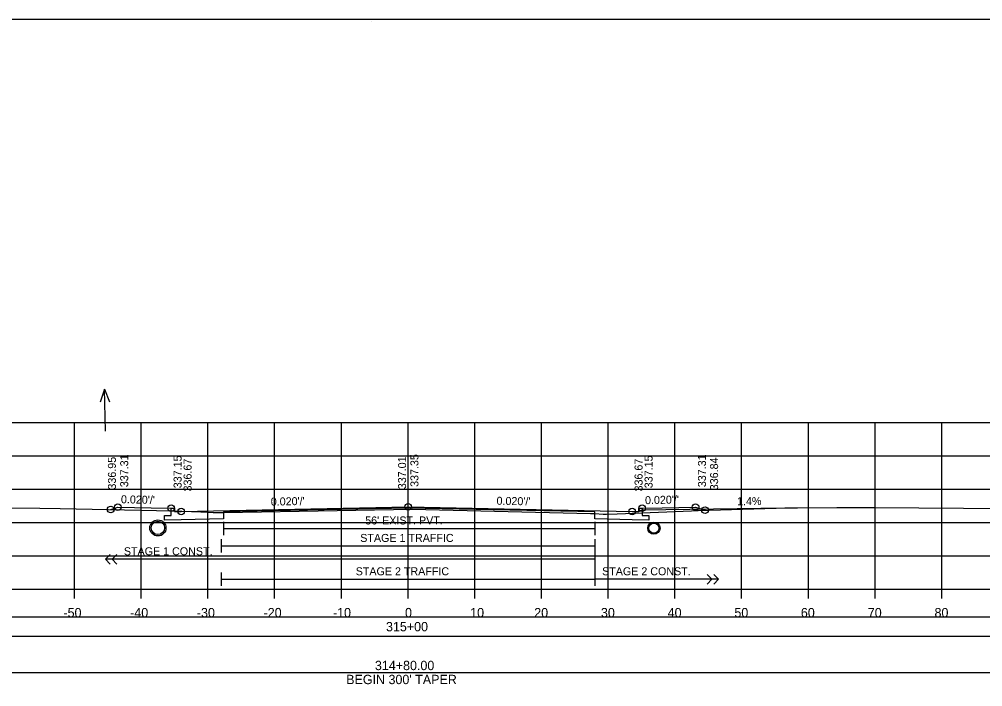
# Model space of a CAD drawing. Extents: x 1368122 to 1710785, y 373130 to 557566.
# Drawn here: x 1369297.3 to 1369441.7, y 375159.7 to 375259.8 of the extents above; entities that cross this region are included whole.
import ezdxf

# ---------------------------------------------------------------- set-up
doc = ezdxf.new("R2010")
doc.units = 0
for name, color, linetype in [('R_Alt Surface', 7, 'Continuous'), ('R_Axis', 7, 'Continuous'), ('R_Axis Annot', 7, 'Continuous'), ('R_Border', 7, 'Continuous'), ('R_Drive', 7, 'Continuous'), ('R_Exist Surface', 7, 'Continuous'), ('R_Fin Surface', 7, 'Continuous'), ('R_Grid', 7, 'Continuous'), ('R_No Plot', 7, 'Continuous'), ('R_Striping', 7, 'Continuous'), ('R_Water', 7, 'Continuous'), ('R_Water Annot', 7, 'Continuous'), ('R_Xsect Elev', 7, 'Continuous'), ('R_Xsect Slope', 7, 'Continuous')]:
    doc.layers.add(name, color=color, linetype=linetype)

msp = doc.modelspace()

# ---------------------------------------------------------------- linework, layer by layer
for points in [[(1369206.41, 375167.34), (1369504.71, 375167.34), (1369504.71, 375170.16), (1369206.41, 375170.16)], [(1369206.41, 375161.88), (1369504.71, 375161.88), (1369504.71, 375167.29), (1369206.41, 375167.29)]]:
    msp.add_lwpolyline(points, close=True)
at = {"layer": 'R_Alt Surface'}
for points in [[(1369390.66, 375186.5), (1369390.66, 375185.41), (1369391.66, 375185.39), (1369391.66, 375184.72), (1369389.16, 375184.77), (1369383.54, 375184.89), (1369383.54, 375185.97), (1369355.56, 375186.53), (1369327.87, 375185.97), (1369327.87, 375184.89), (1369321.56, 375184.77), (1369319.06, 375184.72), (1369319.06, 375185.39), (1369320.06, 375185.41), (1369320.06, 375186.5)], [(1369327.87, 375184.47), (1369327.87, 375182.47)], [(1369383.54, 375184.47), (1369383.54, 375182.47)], [(1369327.87, 375183.47), (1369383.54, 375183.47)]]:
    msp.add_lwpolyline(points, dxfattribs=at)
at = {"layer": 'R_Axis'}
for p, q in [((1369205.56, 375174.35), (1369505.56, 375174.35)), ((1369305.56, 375172.95), (1369305.56, 375174.35)), ((1369315.56, 375172.95), (1369315.56, 375174.35)), ((1369325.56, 375172.95), (1369325.56, 375174.35)), ((1369335.56, 375172.95), (1369335.56, 375174.35)), ((1369345.56, 375172.95), (1369345.56, 375174.35)), ((1369355.56, 375172.95), (1369355.56, 375174.35)), ((1369365.56, 375172.95), (1369365.56, 375174.35)), ((1369375.56, 375172.95), (1369375.56, 375174.35)), ((1369385.56, 375172.95), (1369385.56, 375174.35)), ((1369395.56, 375172.95), (1369395.56, 375174.35)), ((1369405.56, 375172.95), (1369405.56, 375174.35)), ((1369415.56, 375172.95), (1369415.56, 375174.35)), ((1369425.56, 375172.95), (1369425.56, 375174.35)), ((1369435.56, 375172.95), (1369435.56, 375174.35))]:
    msp.add_line(p, q, dxfattribs=at)
at = {"layer": 'R_Border'}
for p, q in [((1369197.56, 375259.81), (1369513.74, 375259.81)), ((1369350.08, 375259.55), (1369350.08, 375259.55)), ((1369350.08, 375259.55), (1369350.08, 375259.55))]:
    msp.add_line(p, q, dxfattribs=at)
at = {"layer": 'R_Drive'}
for p, q in [((1369390.66, 375186.25), (1369415.58, 375186.59)), ((1369390.16, 375186), (1369390.66, 375186.25))]:
    msp.add_line(p, q, dxfattribs=at)
at = {"layer": 'R_Exist Surface'}
msp.add_lwpolyline([(1369296.13, 375186.56), (1369300.34, 375186.52), (1369303.42, 375186.46), (1369320.26, 375186.1), (1369324.52, 375185.95), (1369326.34, 375185.88), (1369327.48, 375185.88), (1369327.87, 375185.88), (1369344.92, 375186.17), (1369356.18, 375186.37), (1369382.92, 375185.71), (1369383.54, 375185.69), (1369383.54, 375185.69), (1369384.82, 375185.59), (1369385.32, 375185.62), (1369386.91, 375185.67), (1369398.03, 375186.12), (1369398.33, 375186.14), (1369398.7, 375186.15), (1369399.04, 375186.17), (1369412.4, 375186.56), (1369413.95, 375186.58), (1369419.82, 375186.63), (1369423.76, 375186.63), (1369425.44, 375186.62), (1369445.51, 375186.44)], dxfattribs=at)
at = {"layer": 'R_Fin Surface'}
msp.add_lwpolyline([(1369310.98, 375186.3), (1369312.06, 375186.66), (1369317.06, 375186.56), (1369320.06, 375186.5), (1369320.56, 375186.5), (1369320.56, 375186), (1369321.56, 375186.02), (1369355.56, 375186.7), (1369389.16, 375186.02), (1369390.16, 375186), (1369390.16, 375186.5), (1369390.66, 375186.5), (1369393.66, 375186.56), (1369398.66, 375186.66), (1369400.07, 375186.2)], dxfattribs=at)
at = {"layer": 'R_Grid'}
for p, q in [((1369205.56, 375199.35), (1369505.56, 375199.35)), ((1369305.56, 375174.35), (1369305.56, 375199.35)), ((1369315.56, 375174.35), (1369315.56, 375199.35)), ((1369325.56, 375174.35), (1369325.56, 375199.35)), ((1369335.56, 375174.35), (1369335.56, 375199.35)), ((1369345.56, 375174.35), (1369345.56, 375199.35)), ((1369355.56, 375174.35), (1369355.56, 375199.35)), ((1369365.56, 375174.35), (1369365.56, 375199.35)), ((1369375.56, 375174.35), (1369375.56, 375199.35)), ((1369385.56, 375174.35), (1369385.56, 375199.35)), ((1369395.56, 375174.35), (1369395.56, 375199.35)), ((1369405.56, 375174.35), (1369405.56, 375199.35)), ((1369415.56, 375174.35), (1369415.56, 375199.35)), ((1369425.56, 375174.35), (1369425.56, 375199.35)), ((1369435.56, 375174.35), (1369435.56, 375199.35)), ((1369205.56, 375194.35), (1369505.56, 375194.35)), ((1369205.56, 375189.35), (1369505.56, 375189.35)), ((1369205.56, 375184.35), (1369505.56, 375184.35)), ((1369205.56, 375179.35), (1369505.56, 375179.35)), ((1369205.56, 375174.35), (1369505.56, 375174.35))]:
    msp.add_line(p, q, dxfattribs=at)
at = {"layer": 'R_No Plot'}
msp.add_lwpolyline([(1369431.48, 375259.81), (1369451.1, 375259.81), (1369451.1, 375249.93), (1369467.21, 375249.93), (1369490.41, 375249.93), (1369490.53, 375221.77), (1369513.74, 375221.77), (1369513.74, 375054.35), (1369197.56, 375054.35), (1369197.56, 375259.81)], close=True, dxfattribs=at)
for centre, radius in [((1369310.98, 375186.3), 0.5), ((1369312.06, 375186.66), 0.5), ((1369320.06, 375186.5), 0.5), ((1369321.56, 375186.02), 0.5), ((1369355.56, 375186.7), 0.5), ((1369389.16, 375186.02), 0.5), ((1369390.66, 375186.5), 0.5), ((1369398.66, 375186.66), 0.5), ((1369400.07, 375186.2), 0.5), ((1369318.06, 375183.55), 1.21), ((1369392.41, 375183.51), 0.917)]:
    msp.add_circle(centre, radius, dxfattribs=at)
at = {"layer": 'R_Striping'}
for p, q in [((1369310.2, 375178.85), (1369310.91, 375179.56)), ((1369311.2, 375178.85), (1369311.91, 375179.56)), ((1369310.91, 375178.14), (1369310.2, 375178.85)), ((1369311.91, 375178.14), (1369311.2, 375178.85)), ((1369401.11, 375175.85), (1369400.41, 375176.56)), ((1369402.11, 375175.85), (1369401.41, 375176.56)), ((1369402.11, 375175.85), (1369383.56, 375175.85)), ((1369400.41, 375175.14), (1369401.11, 375175.85)), ((1369401.41, 375175.14), (1369402.11, 375175.85))]:
    msp.add_line(p, q, dxfattribs=at)
for points in [[(1369327.56, 375181.85), (1369327.56, 375179.85)], [(1369327.56, 375180.85), (1369383.56, 375180.85)], [(1369383.56, 375181.85), (1369383.56, 375174.85)], [(1369383.56, 375178.85), (1369310.2, 375178.85)], [(1369327.56, 375176.85), (1369327.56, 375174.85)], [(1369327.56, 375175.85), (1369383.56, 375175.85)]]:
    msp.add_lwpolyline(points, dxfattribs=at)
at = {"layer": 'R_Water'}
for centre, radius in [((1369318.06, 375183.55), 1), ((1369392.41, 375183.51), 0.75)]:
    msp.add_circle(centre, radius, dxfattribs=at)
at = {"layer": 'R_Water Annot'}
for p, q in [((1369310.05, 375204.36), (1369309.39, 375202.42)), ((1369310.2, 375198.08), (1369310.05, 375204.36)), ((1369310.05, 375204.36), (1369310.79, 375202.45))]:
    msp.add_line(p, q, dxfattribs=at)
at = {"layer": 'R_Xsect Elev'}
msp.add_line((1369355.56, 375186.36), (1369355.56, 375196.36), dxfattribs=at)

# ---------------------------------------------------------------- texts
at = {"layer": 'R_Axis Annot'}
for s, p in [('-50', (1369303.9, 375170.15)), ('-40', (1369313.9, 375170.15)), ('-30', (1369323.9, 375170.15)), ('-20', (1369333.9, 375170.15)), ('-10', (1369344.3, 375170.15)), ('0', (1369355.1, 375170.15)), ('10', (1369364.87, 375170.15)), ('20', (1369374.47, 375170.15)), ('30', (1369384.47, 375170.15)), ('40', (1369394.47, 375170.15)), ('50', (1369404.47, 375170.15)), ('60', (1369414.44, 375170.15)), ('70', (1369424.47, 375170.15)), ('80', (1369434.47, 375170.15)), ('315+00', (1369352.25, 375168.05)), ('314+80.00', (1369350.59, 375162.23)), ("BEGIN 300' TAPER", (1369346.28, 375160.13))]:
    msp.add_text(s, height=1.4, dxfattribs=at).set_placement(p)
at = {"layer": 'R_Striping'}
for s, p in [('STAGE 1 TRAFFIC', (1369348.39, 375181.45)), ('STAGE 1 CONST.', (1369312.96, 375179.45)), ('STAGE 2 TRAFFIC', (1369347.71, 375176.45)), ('STAGE 2 CONST.', (1369384.64, 375176.45))]:
    msp.add_text(s, height=1.2, dxfattribs=at).set_placement(p)
at = {"layer": 'R_Water'}
msp.add_text("56' EXIST. PVT.", height=1.2, dxfattribs=at).set_placement((1369349.13, 375184.07))
at = {"layer": 'R_Xsect Elev'}
for s, rotation, p in [('336.95', 90, (1369311.77, 375189.3)), ('337.31', 90, (1369313.61, 375189.66)), ('337.15', 90, (1369321.61, 375189.5)), ('336.67', 90, (1369323.11, 375189.02)), ('337.01', 90, (1369355.26, 375189.36)), ('337.35', 90, (1369357.11, 375189.7)), ('336.67', 90, (1369390.71, 375189.02)), ('337.15', 90, (1369392.21, 375189.5)), ('337.31', 90, (1369400.21, 375189.66)), ('336.84', 90, (1369402.03, 375189.2)), ('1.4%', 0.7736, (1369404.88, 375186.94))]:
    msp.add_text(s, height=1.2, rotation=rotation, dxfattribs=at).set_placement(p)
at = {"layer": 'R_Xsect Slope'}
for rotation, p in [(358.8542, (1369312.51, 375187.25)), (1.1458, (1369334.99, 375186.89)), (358.8542, (1369368.81, 375187.03)), (1.1458, (1369391.09, 375187.11))]:
    msp.add_text("0.020'/'", height=1.2, rotation=rotation, dxfattribs=at).set_placement(p)

doc.saveas('drawing.dxf')
